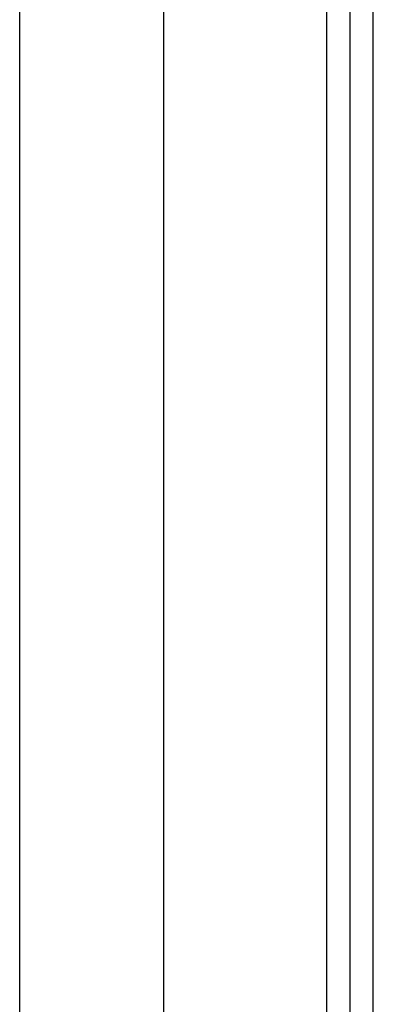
# Model space of a CAD drawing. Header units: millimetres. Extents: x -312551 to 250764, y -35891 to 59426.
# Tile 273 of 316: x 159458 to 159838, y 6769 to 7829. Entities that reach past the tile are written whole.
import ezdxf

# ---------------------------------------------------------------- set-up
doc = ezdxf.new("R2010")
doc.units = ezdxf.units.MM
doc.header["$LTSCALE"] = 2.5
doc.layers.add('GLAZING', color=1, linetype='Continuous')
doc.layers.add('NF-GRIDS', color=252, linetype='Continuous')

msp = doc.modelspace()

# ---------------------------------------------------------------- linework, layer by layer
at = {"layer": 'GLAZING'}
for p, q in [((159612.8, 6209.5), (159612.8, 9209.5)), ((159612.8, 6209.5), (159612.8, 9209.5)), ((159812.8, 6413), (159812.8, 9012.4)), ((159812.8, 6413), (159812.8, 9012.4)), ((159787.8, 6414.5), (159787.8, 9006)), ((159787.8, 6414.5), (159787.8, 9006)), ((159837.8, 6209.5), (159837.8, 9006)), ((159837.8, 6209.5), (159837.8, 9006))]:
    msp.add_line(p, q, dxfattribs=at)
at = {"layer": 'NF-GRIDS'}
msp.add_line((159457.8, -27784), (159457.8, 58409.3), dxfattribs=at)

doc.saveas('drawing.dxf')
